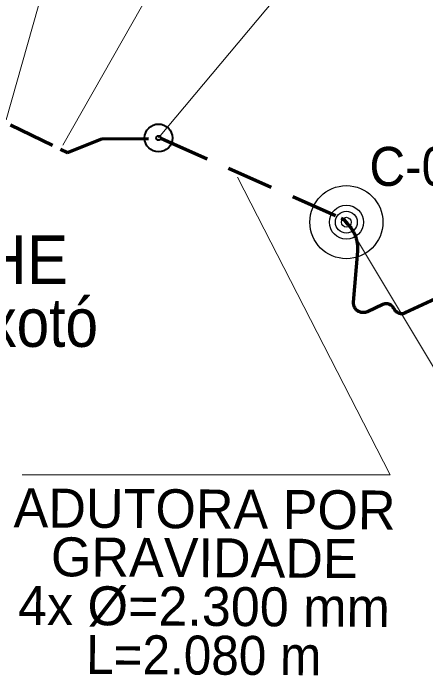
# Model space of a CAD drawing. Extents: x -1643653 to 4543381, y 1624270 to 13878484.
# Drawn here: x 588680 to 592913, y 8961770 to 8968678 of the extents above; entities that cross this region are included whole.
import ezdxf
from ezdxf.enums import TextEntityAlignment as Align

# ---------------------------------------------------------------- set-up
doc = ezdxf.new("R2010")
doc.units = 0
doc.header["$LTSCALE"] = 160
doc.linetypes.add('MEDIUM_DASHED', pattern=[4.5, 3, -1.5])
for name, color, linetype, lineweight in [('15', 7, 'Continuous', 25), ('46', 7, 'MEDIUM_DASHED', 70), ('50', 7, 'Continuous', 13), ('60', 7, 'Continuous', 13), ('61', 7, 'Continuous', 70)]:
    doc.layers.add(name, color=color, linetype=linetype, lineweight=lineweight)
doc.layers.add('42', color=7, linetype='Continuous')

msp = doc.modelspace()

# ---------------------------------------------------------------- linework, layer by layer
at = {"layer": '15'}
for radius in [375, 175, 112.5, 50]:
    msp.add_circle((592100.1, 8966535.4), radius, dxfattribs=at)
at = {"layer": '46'}
for p, q in [((588651.1, 8967535.2), (589157.2, 8967288)), ((590231.5, 8967380.1), (592045.8, 8966577.4))]:
    msp.add_line(p, q, dxfattribs=at)
for points in [[(589162.5, 8967285.3), (589236.5, 8967249.2), (589588.5, 8967391.6), (590195.5, 8967396.1), (590232.1, 8967379.9)], [(592045.8, 8966577.4), (592066.8, 8966568.1), (592075.2, 8966559.5)]]:
    msp.add_lwpolyline(points, dxfattribs=at)
at = {"layer": '50'}
for points in [[(596388.2, 8973231.2), (592546.6, 8973231.2), (589188.6, 8967327.6)], [(584014.1, 8973182.6), (590189, 8973182.6), (588605.6, 8967584.5)], [(597058.3, 8970795.2), (593015.6, 8970795.2), (590170.3, 8967400)], [(588771.1, 8963941.9), (592549.9, 8963941.9), (590980.9, 8966998.9)], [(592100.1, 8966535.4), (596008.5, 8960032.9), (592886.1, 8960032.9)]]:
    msp.add_lwpolyline(points, dxfattribs=at)
at = {"layer": '60', "lineweight": 25}
msp.add_spline([(814781, 9009175.5), (814787.2, 9009173.4), (814796.9, 9009173.4), (814799.4, 9009172.4), (814805.1, 9009174.5), (814805.6, 9009176.5), (814811.7, 9009179.5), (814811.7, 9009179.5), (814801.5, 9009181), (814790.7, 9009181.5), (814784.1, 9009183.1), (814777.4, 9009185.1), (814778.4, 9009175.5)], degree=3, dxfattribs=at)
at = {"layer": '61', "lineweight": 40}
msp.add_lwpolyline([(592109.5, 8966503.2), (592070.2, 8966554.6), (592084.6, 8966565.5), (592123.8, 8966514.2)], close=True, dxfattribs=at)
at = {"layer": '61'}
for points in [[(592173.9, 8965701.1), (592173.8, 8965703.9), (592173.7, 8965706.7), (592173.8, 8965709.6), (592173.9, 8965712.4), (592174.1, 8965715.1), (592216.8, 8966238.1), (592217.2, 8966243.4), (592217.5, 8966248.6), (592217.8, 8966253.9), (592217.9, 8966259.2), (592218, 8966264.5), (592218, 8966269.8), (592217.9, 8966275.1), (592217.7, 8966280.4), (592217.5, 8966285.7), (592217.2, 8966290.9), (592216.8, 8966296.2), (592216.3, 8966301.5), (592215.7, 8966306.8), (592215.1, 8966312), (592214.3, 8966317.2), (592213.5, 8966322.5), (592212.6, 8966327.7), (592211.7, 8966332.9), (592210.6, 8966338.1), (592209.5, 8966343.2), (592208.3, 8966348.4), (592207, 8966353.5), (592205.7, 8966358.7), (592204.2, 8966363.8), (592202.7, 8966368.8), (592201.2, 8966373.9), (592199.5, 8966378.9), (592197.8, 8966383.9), (592196, 8966388.9), (592194.1, 8966393.8), (592192.1, 8966398.7), (592190.1, 8966403.6), (592188, 8966408.5), (592185.8, 8966413.3), (592183.5, 8966418.1), (592181.2, 8966422.8), (592178.8, 8966427.5), (592176.3, 8966432.2), (592173.8, 8966436.9), (592171.2, 8966441.5), (592168.5, 8966446), (592165.8, 8966450.6), (592163, 8966455), (592160.1, 8966459.5), (592157.1, 8966463.9), (592154.1, 8966468.2), (592151, 8966472.5), (592147.9, 8966476.8), (592144.7, 8966481), (592141.4, 8966485.1), (592138.4, 8966488.8), (592100.1, 8966535.4)], [(593060.5, 8965770), (592704.5, 8965603.5), (592702.1, 8965602.5), (592699.7, 8965601.5), (592697.2, 8965600.6), (592694.8, 8965599.7), (592692.3, 8965598.9), (592689.8, 8965598.2), (592687.2, 8965597.6), (592684.7, 8965597.1), (592682.1, 8965596.6), (592679.5, 8965596.3), (592676.9, 8965596), (592674.3, 8965595.7), (592671.7, 8965595.6), (592669.1, 8965595.5), (592666.5, 8965595.6), (592663.9, 8965595.7), (592661.3, 8965595.8), (592658.7, 8965596.1), (592656.1, 8965596.4), (592653.6, 8965596.8), (592651, 8965597.3), (592648.5, 8965597.9), (592645.9, 8965598.6), (592643.4, 8965599.3), (592640.9, 8965600.1), (592638.5, 8965601), (592636.1, 8965602), (592633.7, 8965603), (592631.3, 8965604.1), (592629, 8965605.3), (592626.7, 8965606.5), (592624.4, 8965607.8), (592622.2, 8965609.2), (592620.1, 8965610.7), (592617.9, 8965612.2), (592615.9, 8965613.8), (592613.8, 8965615.4), (592611.9, 8965617.1), (592610, 8965618.9), (592608.1, 8965620.7), (592606.3, 8965622.6), (592604.5, 8965624.5), (592602.8, 8965626.5), (592601.2, 8965628.5), (592599.7, 8965630.6), (592598.2, 8965632.8), (592596.9, 8965634.7), (592581.2, 8965659.2), (592579.8, 8965661.3), (592578.2, 8965663.5), (592576.7, 8965665.6), (592575.1, 8965667.6), (592573.3, 8965669.6), (592571.6, 8965671.5), (592569.8, 8965673.4), (592567.9, 8965675.2), (592566, 8965677), (592564, 8965678.7), (592562, 8965680.3), (592559.9, 8965681.9), (592557.8, 8965683.4), (592555.6, 8965684.8), (592553.4, 8965686.2), (592551.1, 8965687.5), (592548.8, 8965688.8)], [(592548.8, 8965688.8), (592546.5, 8965689.9), (592544.2, 8965691), (592541.8, 8965692), (592539.3, 8965693), (592536.9, 8965693.9), (592534.4, 8965694.7), (592531.9, 8965695.4), (592529.3, 8965696), (592526.8, 8965696.6), (592524.2, 8965697.1), (592521.7, 8965697.5), (592519.1, 8965697.8), (592516.5, 8965698.1), (592513.9, 8965698.2), (592511.3, 8965698.3), (592508.7, 8965698.3), (592506.1, 8965698.3), (592503.5, 8965698.1), (592500.9, 8965697.9), (592498.3, 8965697.6), (592495.7, 8965697.2), (592493.1, 8965696.7), (592490.6, 8965696.2), (592488, 8965695.6), (592485.5, 8965694.9), (592483, 8965694.1), (592480.6, 8965693.2), (592478.1, 8965692.3), (592475.7, 8965691.3), (592473.5, 8965690.3), (592316.3, 8965616.4), (592313.7, 8965615.2), (592311.1, 8965614.2), (592308.4, 8965613.1), (592305.8, 8965612.2), (592303.1, 8965611.3), (592300.4, 8965610.5), (592297.6, 8965609.8), (592294.9, 8965609.2), (592292.1, 8965608.6), (592289.3, 8965608.1), (592286.5, 8965607.7), (592283.7, 8965607.4), (592280.9, 8965607.2), (592278.1, 8965607), (592275.2, 8965606.9), (592272.4, 8965606.9), (592269.6, 8965607), (592266.8, 8965607.2), (592263.9, 8965607.4), (592261.1, 8965607.7), (592258.3, 8965608.1), (592255.5, 8965608.6), (592252.8, 8965609.1), (592250, 8965609.8), (592247.3, 8965610.5), (592244.6, 8965611.3), (592241.9, 8965612.1), (592239.2, 8965613.1), (592236.6, 8965614.1), (592233.9, 8965615.2), (592231.4, 8965616.3), (592228.8, 8965617.6), (592226.3, 8965618.9), (592223.8, 8965620.3), (592221.4, 8965621.7), (592219, 8965623.2), (592216.7, 8965624.8), (592214.4, 8965626.5), (592212.1, 8965628.2), (592209.9, 8965629.9), (592207.8, 8965631.8), (592205.7, 8965633.7), (592203.6, 8965635.6), (592201.6, 8965637.6), (592199.7, 8965639.7), (592197.8, 8965641.8), (592196, 8965644), (592194.3, 8965646.2), (592192.6, 8965648.5), (592191, 8965650.8), (592189.4, 8965653.2), (592187.9, 8965655.6), (592186.5, 8965658), (592185.2, 8965660.5), (592183.9, 8965663), (592182.7, 8965665.6), (592181.6, 8965668.2), (592180.5, 8965670.8), (592179.5, 8965673.5), (592178.6, 8965676.1), (592177.8, 8965678.8), (592177, 8965681.6), (592176.3, 8965684.3), (592175.7, 8965687.1), (592175.2, 8965689.8), (592174.8, 8965692.6), (592174.4, 8965695.5), (592174.1, 8965698.3), (592173.9, 8965701.1)]]:
    msp.add_lwpolyline(points, dxfattribs=at)
at = {"layer": '61', "lineweight": 40}
for radius in [142.8, 23.4]:
    msp.add_circle((590170.3, 8967400), radius, dxfattribs=at)

# ---------------------------------------------------------------- texts
at = {"layer": '15', "width": 0.95}
msp.add_text('C-00', height=400, dxfattribs=at).set_placement((592336.7, 8966908))
at = {"layer": '42'}
for s, width, p in [('UHE', 0.95, (588571.1, 8965899.4)), ('Moxotó', 0.9, (588562.6, 8965256.2))]:
    msp.add_text(s, height=500, dxfattribs=dict(at, width=width)).set_placement(p, align=Align.CENTER)
at = {"layer": '50'}
for s, p in [('ADUTORA POR', (590642.5, 8963392.3)), ('GRAVIDADE', (590639.5, 8962892.3)), ('4x Ø=2.300 mm', (590636.5, 8962392.3))]:
    msp.add_text(s, height=400, rotation=359.655, dxfattribs=at).set_placement(p, align=Align.CENTER)
at = {"layer": '50', "width": 0.95}
msp.add_text('L=2.080 m', height=400, rotation=359.655, dxfattribs=at).set_placement((590633.5, 8961892.4), align=Align.CENTER)

doc.saveas('drawing.dxf')
